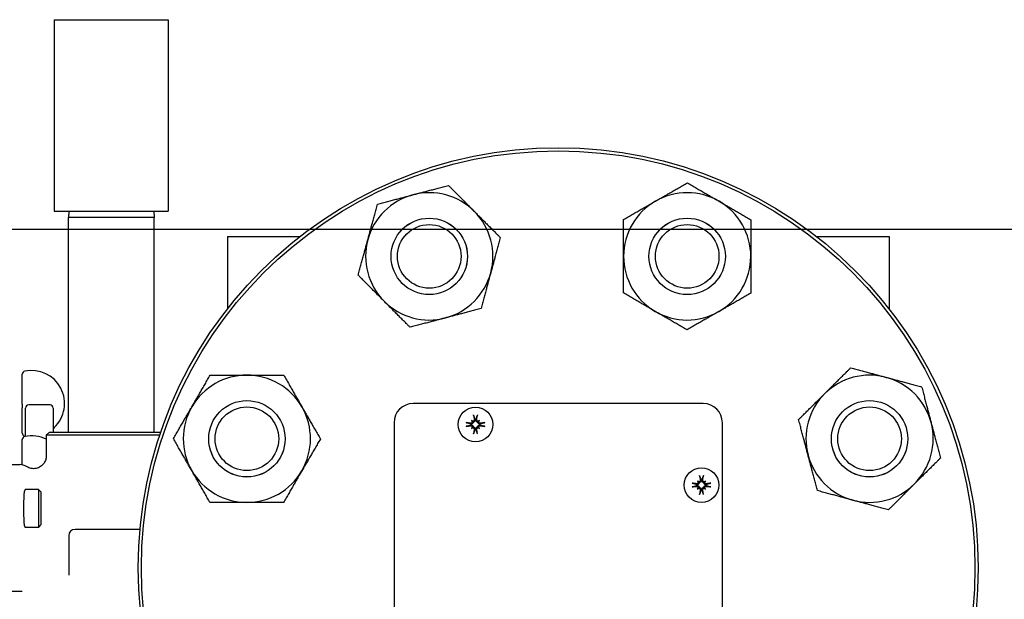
# Model space of a CAD drawing. Header units: inches. Extents: x 5 to 1128, y -85 to 748.
# Tile 370 of 656: x 441.35 to 451.02, y 696.81 to 702.5. Entities that reach past the tile are written whole.
import ezdxf

# ---------------------------------------------------------------- set-up
doc = ezdxf.new("R2010")
doc.units = ezdxf.units.IN
doc.header["$LTSCALE"] = 32
doc.header["$MEASUREMENT"] = 0
doc.layers.add('Dimension (ANSI)', color=7, linetype='Continuous', lineweight=25)
doc.layers.add('Visible (ANSI)', color=7, linetype='Continuous', lineweight=30)
doc.styles.add('Note Text (ANSI)', font='tahoma.ttf')
doc.dimstyles.new('SB Fraction-16 (ANSI)', dxfattribs={"dimscale": 32, "dimtxt": 0.125, "dimasz": 0.098425, "dimexe": 0.125, "dimexo": 0.0625, "dimgap": 0.031496, "dimtad": 0, "dimtih": 1, "dimtoh": 1, "dimdec": 4, "dimrnd": 1e-08, "dimzin": 0, "dimdsep": 46, "dimlunit": 5, "dimtxsty": 'Note Text (ANSI)', "dimcen": 0.09, "dimdle": 0.393701, "dimclrd": 256, "dimclre": 256, "dimclrt": 256, "dimadec": 0, "dimazin": 3, "dimtfac": 0.96, "dimtofl": 0, "dimtmove": 0, "dimatfit": 3, "dimfxl": 1, "dimfrac": 2, "dimtolj": 1, "dimtzin": 12, "dimlwd": -1, "dimlwe": -1, "dimarcsym": 0})

# ---------------------------------------------------------------- blocks, each defined once
blk = doc.blocks.new('*D19')
at = {"layer": 'Defpoints', "color": 0, "transparency": 16777216}
for p in [(455.7806, 700.4398), (292.0011, 552.4398), (455.7806, 552.4398)]:
    blk.add_point(p, dxfattribs=at)
at = {"layer": 'Dimension (ANSI)', "transparency": 16777216}
for p, q in [((453.7806, 700.4398), (288.0011, 700.4398)), ((292.0011, 697.2902), (292.0011, 636.039)), ((292.0011, 555.5894), (292.0011, 629.8406)), ((453.7806, 552.4398), (288.0011, 552.4398))]:
    blk.add_line(p, q, dxfattribs=at)
for points in [[(291.4762, 697.2902), (292.526, 697.2902), (292.0011, 700.4398)], [(291.4762, 555.5894), (292.526, 555.5894), (292.0011, 552.4398)]]:
    blk.add_solid(points, dxfattribs=at)
at = {"layer": 'Dimension (ANSI)', "transparency": 16777216, "insert": (287.899, 635.0311), "char_height": 4, "attachment_point": 1, "style": 'Note Text (ANSI)'}
blk.add_mtext('\\A1;148', dxfattribs=at)

msp = doc.modelspace()

# ---------------------------------------------------------------- linework, layer by layer
at = {"layer": 'Visible (ANSI)'}
for p, q in [((441.68542, 702.50054), (442.80542, 702.50054)), ((441.68542, 702.50054), (441.68542, 700.62054)), ((442.80542, 702.50054), (442.80542, 700.62054)), ((441.68542, 700.62054), (442.80542, 700.62054)), ((441.82705, 700.62054), (441.82542, 700.55804)), ((442.66378, 700.62054), (442.66542, 700.55804)), ((442.66542, 700.55804), (441.82542, 700.55804)), ((441.82542, 698.45154), (441.82542, 700.55804)), ((442.66542, 698.45154), (442.66542, 700.55804)), ((443.38542, 700.37154), (444.09832, 700.37154)), ((443.38542, 700.37154), (443.38542, 699.65934)), ((449.17252, 700.37154), (449.88542, 700.37154)), ((449.88542, 700.37154), (449.88542, 699.65934)), ((441.37167, 698.7267), (441.37167, 699.01954)), ((441.37167, 698.7267), (441.37167, 698.68813)), ((441.37167, 698.44116), (441.37167, 698.68813)), ((441.40292, 698.4096), (441.40292, 698.68779)), ((441.64417, 698.71904), (441.43417, 698.71904)), ((441.67542, 698.68779), (441.67542, 698.45154)), ((448.06042, 698.73154), (445.21042, 698.73154)), ((445.78247, 698.56678), (445.79103, 698.55822)), ((445.79103, 698.55822), (445.80049, 698.54876)), ((445.85481, 698.55822), (445.84535, 698.54876)), ((445.86336, 698.56678), (445.85481, 698.55822)), ((445.02292, 698.54404), (445.02292, 695.69404)), ((445.78247, 698.48589), (445.79103, 698.49444)), ((445.79103, 698.49444), (445.80049, 698.5039)), ((445.85481, 698.49444), (445.84535, 698.5039)), ((445.86336, 698.48589), (445.85481, 698.49444)), ((448.24792, 695.69404), (448.24792, 698.54404)), ((441.37167, 698.13011), (441.37167, 698.37777)), ((441.63792, 698.45154), (441.60667, 698.42029)), ((442.72104, 698.42029), (441.60667, 698.42029)), ((441.60667, 698.42029), (441.60667, 698.21878)), ((441.63792, 698.45154), (442.73157, 698.45154)), ((440.92354, 698.13279), (441.34589, 698.13279)), ((448.00227, 697.97198), (448.01082, 697.96343)), ((448.08315, 697.97198), (448.0746, 697.96343)), ((441.5291, 697.88904), (441.39933, 697.88904)), ((441.5291, 697.88904), (441.5291, 697.51404)), ((441.55792, 697.86022), (441.5291, 697.88904)), ((448.00227, 697.8911), (448.01082, 697.89965)), ((448.01082, 697.96343), (448.02028, 697.95397)), ((448.01082, 697.89965), (448.02028, 697.90911)), ((448.0746, 697.96343), (448.06514, 697.95397)), ((448.0746, 697.89965), (448.06514, 697.90911)), ((448.08315, 697.8911), (448.0746, 697.89965)), ((441.55792, 697.54286), (441.55792, 697.86022)), ((441.5291, 697.51404), (441.39933, 697.51404)), ((441.55792, 697.54286), (441.5291, 697.51404)), ((442.52773, 697.49654), (441.89042, 697.49654)), ((441.82792, 697.43404), (441.82792, 697.04743)), ((441.24702, 696.88904), (441.37163, 696.88904))]:
    msp.add_line(p, q, dxfattribs=at)
for centre, radius in [((446.63542, 697.11904), 4.125), ((446.63542, 697.11904), 4.09375), ((445.36874, 700.17708), 0.37513), ((445.36874, 700.17708), 0.375), ((445.36874, 700.17708), 0.3125), ((447.9021, 700.17708), 0.37513), ((447.9021, 700.17708), 0.375), ((447.9021, 700.17708), 0.3125), ((443.57738, 698.38572), 0.37513), ((443.57738, 698.38572), 0.375), ((449.69346, 698.38572), 0.37513), ((449.69346, 698.38572), 0.375), ((443.57738, 698.38572), 0.3125), ((445.82292, 698.52633), 0.17), ((449.69346, 698.38572), 0.3125), ((448.04271, 697.93154), 0.17)]:
    msp.add_circle(centre, radius, dxfattribs=at)
for centre, radius, start, end in [((445.36874, 700.17708), 0.625, 104.836782, 164.836782), ((445.36874, 700.17708), 0.625, 44.836782, 104.836782), ((447.9021, 700.17708), 0.625, 59.836782, 119.836782), ((447.9021, 700.17708), 0.625, 119.836782, 179.836782), ((447.9021, 700.17708), 0.625, 359.836782, 59.836782), ((445.36874, 700.17708), 0.625, 344.836782, 44.836782), ((445.36874, 700.17708), 0.625, 164.836782, 224.836782), ((447.9021, 700.17708), 0.625, 179.836782, 239.836782), ((447.9021, 700.17708), 0.625, 299.836782, 359.836782), ((445.36874, 700.17708), 0.625, 284.836782, 344.836782), ((445.36874, 700.17708), 0.625, 224.836782, 284.836782), ((447.9021, 700.17708), 0.625, 239.836782, 299.836782), ((441.40292, 699.01954), 0.03125, 101.536959, 180), ((441.46167, 698.73173), 0.325, 313.449842, 101.536959), ((443.57738, 698.38572), 0.625, 89.836782, 149.836782), ((443.57738, 698.38572), 0.625, 29.836782, 89.836782), ((449.69346, 698.38572), 0.625, 74.836782, 134.836782), ((449.69346, 698.38572), 0.625, 14.836782, 74.836782), ((449.69346, 698.38572), 0.625, 134.836782, 194.836782), ((441.43417, 698.68779), 0.03125, 90, 180), ((441.64417, 698.68779), 0.03125, 0, 90), ((443.57738, 698.38572), 0.625, 149.836782, 209.836782), ((443.57738, 698.38572), 0.625, 329.836782, 29.836782), ((445.21042, 698.54404), 0.1875, 90, 180), ((448.06042, 698.54404), 0.1875, 0, 90), ((445.82292, 698.52633), 0.04718, 84.340926, 95.659074), ((441.70667, 698.4731), 0.03125, 133.449842, 180), ((445.82292, 698.52633), 0.04718, 174.340926, 185.659074), ((445.82292, 698.52633), 0.04718, 264.340926, 275.659074), ((445.82292, 698.52633), 0.04718, 354.340926, 5.659074), ((449.69346, 698.38572), 0.625, 314.836782, 14.836782), ((441.40292, 698.44116), 0.03125, 180, 240), ((441.40292, 698.37777), 0.03125, 101.536959, 180), ((441.37167, 698.38703), 0.03125, 42.056698, 60), ((441.46167, 698.08996), 0.325, 63.502815, 101.536959), ((449.69346, 698.38572), 0.625, 194.836782, 254.836782), ((443.57738, 698.38572), 0.625, 209.836782, 269.836782), ((443.57738, 698.38572), 0.625, 269.836782, 329.836782), ((448.04271, 697.93154), 0.04718, 84.340926, 95.659074), ((448.04271, 697.93154), 0.04718, 174.340926, 185.659074), ((448.04271, 697.93154), 0.04718, 264.340926, 275.659074), ((448.04271, 697.93154), 0.04718, 354.340926, 5.659074), ((449.69346, 698.38572), 0.625, 254.836782, 314.836782), ((441.89042, 697.43404), 0.0625, 90, 180)]:
    msp.add_arc(centre, radius, start, end, dxfattribs=at)
for centre, major_axis, ratio, start_param, end_param in [((445.76815, 698.45785), (0.15341, -0.12269), 0.5, 1.7720045, 1.8643738), ((445.8914, 698.5811), (-0.12269, 0.15341), 0.5, 1.2772189, 1.3695882), ((445.79565, 698.56936), (-0.00754, -0.00942), 0.9884519, 0.283831, 0.8431362), ((445.77989, 698.5536), (-0.00942, -0.00754), 0.9884519, 2.2984564, 2.8577617), ((445.83574, 698.52826), (0.03276, -0.21817), 0.0871557, 4.2685898, 4.4938021), ((445.8101, 698.52826), (0.03276, 0.21817), 0.0871557, 4.9309758, 5.1561882), ((445.87769, 698.45785), (0.15341, 0.12269), 0.5, 1.2772189, 1.3695882), ((445.85018, 698.56936), (-0.00754, 0.00942), 0.9884519, 2.2984564, 2.8577617), ((445.86594, 698.5536), (-0.00942, 0.00754), 0.9884519, 0.283831, 0.8431362), ((445.75443, 698.5811), (-0.12269, -0.15341), 0.5, 1.7720045, 1.8643738), ((445.82099, 698.51351), (-0.21817, 0.03276), 0.0871557, 4.9309758, 5.1561882), ((445.82099, 698.53915), (0.21817, 0.03276), 0.0871557, 4.2685898, 4.4938021), ((445.8914, 698.47156), (0.12269, 0.15341), 0.5, 1.7720045, 1.8643738), ((445.76815, 698.59482), (-0.15341, -0.12269), 0.5, 1.2772189, 1.3695882), ((445.77989, 698.49907), (0.00942, -0.00754), 0.9884519, 0.283831, 0.8431362), ((445.79565, 698.48331), (0.00754, -0.00942), 0.9884519, 2.2984564, 2.8577617), ((445.83574, 698.52441), (-0.03276, -0.21817), 0.0871557, 4.9309758, 5.1561882), ((445.8101, 698.52441), (-0.03276, 0.21817), 0.0871557, 4.2685898, 4.4938021), ((445.85018, 698.48331), (0.00754, 0.00942), 0.9884519, 0.283831, 0.8431362), ((445.87769, 698.59482), (-0.15341, 0.12269), 0.5, 1.7720045, 1.8643738), ((445.86594, 698.49907), (0.00942, 0.00754), 0.9884519, 2.2984564, 2.8577617), ((445.75443, 698.47156), (0.12269, -0.15341), 0.5, 1.2772189, 1.3695882), ((445.82484, 698.51351), (-0.21817, -0.03276), 0.0871557, 4.2685898, 4.4938021), ((445.82484, 698.53915), (0.21817, -0.03276), 0.0871557, 4.9309758, 5.1561882), ((441.34494, 698.00731), (0.08906, 0.08906), 0.9924325, 0.206047, 0.7816001), ((447.98794, 697.86306), (0.15341, -0.12269), 0.5, 1.7720045, 1.8643738), ((448.11119, 697.98631), (-0.12269, 0.15341), 0.5, 1.2772189, 1.3695882), ((448.05553, 697.93347), (0.03276, -0.21817), 0.0871557, 4.2685898, 4.4938021), ((448.02989, 697.93347), (0.03276, 0.21817), 0.0871557, 4.9309758, 5.1561882), ((448.09748, 697.86306), (0.15341, 0.12269), 0.5, 1.2772189, 1.3695882), ((447.97423, 697.98631), (-0.12269, -0.15341), 0.5, 1.7720045, 1.8643738), ((441.39933, 697.70154), (0, 0.1875), 0.0874887, 0, 3.1415927), ((448.04078, 697.91872), (-0.21817, 0.03276), 0.0871557, 4.9309758, 5.1561882), ((448.04078, 697.94436), (0.21817, 0.03276), 0.0871557, 4.2685898, 4.4938021), ((448.11119, 697.87677), (0.12269, 0.15341), 0.5, 1.7720045, 1.8643738), ((447.98794, 698.00003), (-0.15341, -0.12269), 0.5, 1.2772189, 1.3695882), ((448.01544, 697.97457), (-0.00754, -0.00942), 0.9884519, 0.283831, 0.8431362), ((447.99968, 697.95881), (-0.00942, -0.00754), 0.9884519, 2.2984564, 2.8577617), ((447.99968, 697.90427), (0.00942, -0.00754), 0.9884519, 0.283831, 0.8431362), ((448.01544, 697.88851), (0.00754, -0.00942), 0.9884519, 2.2984564, 2.8577617), ((448.05553, 697.92962), (-0.03276, -0.21817), 0.0871557, 4.9309758, 5.1561882), ((448.02989, 697.92962), (-0.03276, 0.21817), 0.0871557, 4.2685898, 4.4938021), ((448.06998, 697.97457), (-0.00754, 0.00942), 0.9884519, 2.2984564, 2.8577617), ((448.06998, 697.88851), (0.00754, 0.00942), 0.9884519, 0.283831, 0.8431362), ((448.09748, 698.00003), (-0.15341, 0.12269), 0.5, 1.7720045, 1.8643738), ((448.08574, 697.95881), (-0.00942, 0.00754), 0.9884519, 0.283831, 0.8431362), ((448.08574, 697.90427), (0.00942, 0.00754), 0.9884519, 2.2984564, 2.8577617), ((447.97423, 697.87677), (0.12269, -0.15341), 0.5, 1.2772189, 1.3695882), ((448.04463, 697.91872), (-0.21817, -0.03276), 0.0871557, 4.2685898, 4.4938021), ((448.04463, 697.94436), (0.21817, -0.03276), 0.0871557, 4.9309758, 5.1561882)]:
    msp.add_ellipse(centre, major_axis=major_axis, ratio=ratio, start_param=start_param, end_param=end_param, dxfattribs=at)
for points, weights in [([(445.20869, 700.78124), (445.37058, 700.82413), (445.55751, 700.87364)], [1, 1.0379548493, 1]), ([(445.55751, 700.87364), (445.69385, 700.73652), (445.81194, 700.61776)], [1, 1.0379548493, 1]), ([(447.59114, 700.71924), (447.73641, 700.80256), (447.90416, 700.89877)], [1, 1.0379548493, 1]), ([(447.90416, 700.89877), (448.07135, 700.8016), (448.21614, 700.71746)], [1, 1.0379548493, 1]), ([(444.85988, 700.68884), (445.04681, 700.73836), (445.20869, 700.78124)], [1, 1.0379548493, 1]), ([(444.7655, 700.34056), (444.8093, 700.5022), (444.85988, 700.68884)], [1, 1.0379548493, 1]), ([(447.27813, 700.5397), (447.44587, 700.63592), (447.59114, 700.71924)], [1, 1.0379548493, 1]), ([(448.21614, 700.71746), (448.36093, 700.63331), (448.52813, 700.53614)], [1, 1.0379548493, 1]), ([(445.81194, 700.61776), (445.93002, 700.49901), (446.06636, 700.36188)], [1, 1.0379548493, 1]), ([(447.2771, 700.17886), (447.27758, 700.34633), (447.27813, 700.5397)], [1, 1.0379548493, 1]), ([(448.52813, 700.53614), (448.52758, 700.34277), (448.5271, 700.1753)], [1, 1.0379548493, 1]), ([(444.67111, 699.99228), (444.72169, 700.17893), (444.7655, 700.34056)], [1, 1.0379548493, 1]), ([(446.06636, 700.36188), (446.01578, 700.17524), (445.97198, 700.0136)], [1, 1.0379548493, 1]), ([(447.27608, 699.81802), (447.27663, 700.01139), (447.2771, 700.17886)], [1, 1.0379548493, 1]), ([(448.5271, 700.1753), (448.52662, 700.00783), (448.52607, 699.81446)], [1, 1.0379548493, 1]), ([(445.97198, 700.0136), (445.92817, 699.85196), (445.87759, 699.66532)], [1, 1.0379548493, 1]), ([(444.92554, 699.7364), (444.80746, 699.85516), (444.67111, 699.99228)], [1, 1.0379548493, 1]), ([(447.58806, 699.63671), (447.44327, 699.72086), (447.27608, 699.81802)], [1, 1.0379548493, 1]), ([(448.52607, 699.81446), (448.35833, 699.71825), (448.21306, 699.63493)], [1, 1.0379548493, 1]), ([(445.17996, 699.48052), (445.04362, 699.61765), (444.92554, 699.7364)], [1, 1.0379548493, 1]), ([(445.87759, 699.66532), (445.69066, 699.6158), (445.52878, 699.57292)], [1, 1.0379548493, 1]), ([(447.90004, 699.4554), (447.73285, 699.55256), (447.58806, 699.63671)], [1, 1.0379548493, 1]), ([(448.21306, 699.63493), (448.06779, 699.55161), (447.90004, 699.4554)], [1, 1.0379548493, 1]), ([(445.52878, 699.57292), (445.36689, 699.53004), (445.17996, 699.48052)], [1, 1.0379548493, 1]), ([(449.25278, 698.82892), (449.37153, 698.947), (449.50866, 699.08335)], [1, 1.0379548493, 1]), ([(449.50866, 699.08335), (449.6953, 699.03277), (449.85694, 698.98896)], [1, 1.0379548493, 1]), ([(443.037, 698.69976), (443.12115, 698.84456), (443.21832, 699.01175)], [1, 1.0379548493, 1]), ([(443.21832, 699.01175), (443.41169, 699.0112), (443.57916, 699.01072)], [1, 1.0379548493, 1]), ([(443.57916, 699.01072), (443.74663, 699.01024), (443.94, 699.00969)], [1, 1.0379548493, 1]), ([(443.94, 699.00969), (444.03621, 698.84195), (444.11953, 698.69668)], [1, 1.0379548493, 1]), ([(449.85694, 698.98896), (450.01858, 698.94516), (450.20522, 698.89458)], [1, 1.0379548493, 1]), ([(450.20522, 698.89458), (450.25474, 698.70765), (450.29762, 698.54576)], [1, 1.0379548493, 1]), ([(448.9969, 698.57449), (449.13402, 698.71084), (449.25278, 698.82892)], [1, 1.0379548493, 1]), ([(442.85569, 698.38778), (442.95286, 698.55497), (443.037, 698.69976)], [1, 1.0379548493, 1]), ([(444.11953, 698.69668), (444.20285, 698.55141), (444.29906, 698.38367)], [1, 1.0379548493, 1]), ([(445.80644, 698.60867), (445.81381, 698.58672), (445.81805, 698.57398)], [1.00573011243, 1.04257005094, 1.00216925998]), ([(445.82779, 698.57398), (445.83203, 698.58672), (445.8394, 698.60867)], [1.00216925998, 1.04257005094, 1.00573011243]), ([(449.0893, 698.22568), (449.04641, 698.38757), (448.9969, 698.57449)], [1, 1.0379548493, 1]), ([(445.77527, 698.5312), (445.76253, 698.53544), (445.74058, 698.54281)], [1.00216925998, 1.04257005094, 1.00573011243]), ([(445.74058, 698.50985), (445.76253, 698.51722), (445.77527, 698.52146)], [1.00573011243, 1.04257005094, 1.00216925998]), ([(445.81805, 698.47869), (445.81381, 698.46595), (445.80644, 698.44399)], [1.00216925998, 1.04257005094, 1.00573011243]), ([(445.8394, 698.44399), (445.83203, 698.46595), (445.82779, 698.47869)], [1.00573011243, 1.04257005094, 1.00216925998]), ([(445.90526, 698.54281), (445.8833, 698.53544), (445.87056, 698.5312)], [1.00573011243, 1.04257005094, 1.00216925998]), ([(445.87056, 698.52146), (445.8833, 698.51722), (445.90526, 698.50985)], [1.00216925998, 1.04257005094, 1.00573011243]), ([(450.29762, 698.54576), (450.3405, 698.38388), (450.39002, 698.19695)], [1, 1.0379548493, 1]), ([(443.03522, 698.07477), (442.9519, 698.22004), (442.85569, 698.38778)], [1, 1.0379548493, 1]), ([(444.29906, 698.38367), (444.2019, 698.21647), (444.11775, 698.07168)], [1, 1.0379548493, 1]), ([(449.1817, 697.87687), (449.13218, 698.0638), (449.0893, 698.22568)], [1, 1.0379548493, 1]), ([(450.39002, 698.19695), (450.2529, 698.0606), (450.13414, 697.94252)], [1, 1.0379548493, 1]), ([(443.21475, 697.76175), (443.11854, 697.9295), (443.03522, 698.07477)], [1, 1.0379548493, 1]), ([(444.11775, 698.07168), (444.0336, 697.92689), (443.93644, 697.7597)], [1, 1.0379548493, 1]), ([(448.02623, 698.01388), (448.0336, 697.99193), (448.03784, 697.97919)], [1.00573011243, 1.04257005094, 1.00216925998]), ([(448.04758, 697.97919), (448.05182, 697.99193), (448.05919, 698.01388)], [1.00216925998, 1.04257005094, 1.00573011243]), ([(447.99506, 697.93641), (447.98232, 697.94065), (447.96037, 697.94802)], [1.00216925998, 1.04257005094, 1.00573011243]), ([(447.96037, 697.91506), (447.98232, 697.92243), (447.99506, 697.92667)], [1.00573011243, 1.04257005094, 1.00216925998]), ([(448.03784, 697.88389), (448.0336, 697.87116), (448.02623, 697.8492)], [1.00216925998, 1.04257005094, 1.00573011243]), ([(448.05919, 697.8492), (448.05182, 697.87116), (448.04758, 697.88389)], [1.00573011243, 1.04257005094, 1.00216925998]), ([(448.12505, 697.94802), (448.10309, 697.94065), (448.09036, 697.93641)], [1.00573011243, 1.04257005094, 1.00216925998]), ([(448.09036, 697.92667), (448.10309, 697.92243), (448.12505, 697.91506)], [1.00216925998, 1.04257005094, 1.00573011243]), ([(449.52998, 697.78248), (449.36834, 697.82629), (449.1817, 697.87687)], [1, 1.0379548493, 1]), ([(450.13414, 697.94252), (450.01539, 697.82444), (449.87826, 697.6881)], [1, 1.0379548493, 1]), ([(449.87826, 697.6881), (449.69162, 697.73868), (449.52998, 697.78248)], [1, 1.0379548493, 1]), ([(443.5756, 697.76073), (443.40813, 697.7612), (443.21475, 697.76175)], [1, 1.0379548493, 1]), ([(443.93644, 697.7597), (443.74306, 697.76025), (443.5756, 697.76073)], [1, 1.0379548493, 1])]:
    msp.add_rational_spline(points, weights, degree=2, dxfattribs=at)
for points, knots in [([(445.79172, 698.55165), (445.79162, 698.55023), (445.79128, 698.54874), (445.79002, 698.54574), (445.78901, 698.54425), (445.78666, 698.54189), (445.78518, 698.54085), (445.78193, 698.53946), (445.78017, 698.5391), (445.77786, 698.53905), (445.77716, 698.53909), (445.77647, 698.53918)], [0.028039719, 0.028039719, 0.028039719, 0.028039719, 0.038804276, 0.038804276, 0.051438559, 0.051438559, 0.064219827, 0.064219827, 0.077001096, 0.077001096, 0.082246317, 0.082246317, 0.082246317, 0.082246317]), ([(445.81007, 698.57278), (445.81029, 698.57113), (445.8102, 698.56931), (445.80929, 698.56585), (445.80847, 698.56421), (445.80644, 698.56154), (445.80512, 698.56032), (445.8021, 698.55851), (445.8004, 698.55792), (445.79838, 698.5576), (445.79799, 698.55755), (445.7976, 698.55753)], [0, 0, 0, 0, 0.013005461, 0.013005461, 0.026010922, 0.026010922, 0.038651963, 0.038651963, 0.051293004, 0.051293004, 0.054256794, 0.054256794, 0.054256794, 0.054256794]), ([(445.81827, 698.57329), (445.81834, 698.57282), (445.8184, 698.57236), (445.81864, 698.56994), (445.81857, 698.56778), (445.81775, 698.56356), (445.81701, 698.56149), (445.81522, 698.55812), (445.81411, 698.55651), (445.8114, 698.55365), (445.8098, 698.55238), (445.80654, 698.55047), (445.80466, 698.54968), (445.802, 698.54901), (445.80124, 698.54886), (445.80049, 698.54876)], [0.221046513, 0.221046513, 0.221046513, 0.221046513, 0.225045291, 0.225045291, 0.24203012, 0.24203012, 0.259014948, 0.259014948, 0.273434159, 0.273434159, 0.28785337, 0.28785337, 0.302272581, 0.302272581, 0.307951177, 0.307951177, 0.307951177, 0.307951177]), ([(445.80644, 698.60867), (445.80631, 698.60905), (445.80616, 698.60959), (445.80586, 698.61086), (445.80565, 698.61185), (445.8053, 698.61368), (445.80511, 698.61486), (445.80481, 698.61686), (445.80465, 698.61804), (445.80453, 698.6191), (445.80452, 698.61923), (445.8045, 698.61936)], [0.070980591, 0.070980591, 0.070980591, 0.070980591, 0.077295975, 0.077295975, 0.085001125, 0.085001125, 0.092713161, 0.092713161, 0.100429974, 0.100429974, 0.101478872, 0.101478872, 0.101478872, 0.101478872]), ([(445.84535, 698.54876), (445.8446, 698.54886), (445.84384, 698.54901), (445.84117, 698.54968), (445.8393, 698.55047), (445.83603, 698.55238), (445.83444, 698.55365), (445.83173, 698.55651), (445.83062, 698.55812), (445.82883, 698.56149), (445.82809, 698.56356), (445.82727, 698.56778), (445.8272, 698.56994), (445.82739, 698.5719), (445.82743, 698.57236), (445.8275, 698.57282), (445.82757, 698.57329)], [-0.082905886, -0.082905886, -0.082905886, -0.082905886, -0.07722729, -0.07722729, -0.062808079, -0.062808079, -0.048388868, -0.048388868, -0.033969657, -0.033969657, -0.016984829, -0.016984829, 0, 0, 0, 0.003998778, 0.003998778, 0.003998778, 0.003998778]), ([(445.84824, 698.55753), (445.84681, 698.55763), (445.84533, 698.55797), (445.84232, 698.55923), (445.84084, 698.56024), (445.83847, 698.56259), (445.83744, 698.56407), (445.83605, 698.56732), (445.83569, 698.56908), (445.83564, 698.57139), (445.83567, 698.57209), (445.83576, 698.57278)], [0.028039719, 0.028039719, 0.028039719, 0.028039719, 0.038804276, 0.038804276, 0.051438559, 0.051438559, 0.064219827, 0.064219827, 0.077001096, 0.077001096, 0.082246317, 0.082246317, 0.082246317, 0.082246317]), ([(445.84134, 698.61936), (445.84132, 698.61923), (445.84131, 698.6191), (445.84119, 698.61804), (445.84103, 698.61686), (445.84073, 698.61486), (445.84053, 698.61368), (445.84019, 698.61185), (445.83998, 698.61086), (445.83968, 698.60959), (445.83953, 698.60905), (445.8394, 698.60867)], [0.022192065, 0.022192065, 0.022192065, 0.022192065, 0.023240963, 0.023240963, 0.030957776, 0.030957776, 0.038669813, 0.038669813, 0.046374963, 0.046374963, 0.052690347, 0.052690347, 0.052690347, 0.052690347]), ([(445.86937, 698.53918), (445.86771, 698.53896), (445.8659, 698.53905), (445.86244, 698.53996), (445.8608, 698.54078), (445.85812, 698.54281), (445.85691, 698.54413), (445.8551, 698.54715), (445.8545, 698.54885), (445.85419, 698.55087), (445.85414, 698.55126), (445.85411, 698.55165)], [0, 0, 0, 0, 0.013005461, 0.013005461, 0.026010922, 0.026010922, 0.038651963, 0.038651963, 0.051293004, 0.051293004, 0.054256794, 0.054256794, 0.054256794, 0.054256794]), ([(445.72989, 698.54475), (445.73002, 698.54474), (445.73015, 698.54472), (445.73121, 698.5446), (445.73239, 698.54444), (445.73439, 698.54414), (445.73557, 698.54395), (445.73741, 698.5436), (445.73839, 698.54339), (445.73966, 698.54309), (445.7402, 698.54294), (445.74058, 698.54281)], [0.022192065, 0.022192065, 0.022192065, 0.022192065, 0.023240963, 0.023240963, 0.030957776, 0.030957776, 0.038669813, 0.038669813, 0.046374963, 0.046374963, 0.052690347, 0.052690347, 0.052690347, 0.052690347]), ([(445.74058, 698.50985), (445.7402, 698.50972), (445.73966, 698.50957), (445.73839, 698.50927), (445.73741, 698.50906), (445.73557, 698.50872), (445.73439, 698.50852), (445.73239, 698.50822), (445.73121, 698.50806), (445.73015, 698.50794), (445.73002, 698.50793), (445.72989, 698.50791)], [0.070980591, 0.070980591, 0.070980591, 0.070980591, 0.077295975, 0.077295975, 0.085001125, 0.085001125, 0.092713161, 0.092713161, 0.100429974, 0.100429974, 0.101478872, 0.101478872, 0.101478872, 0.101478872]), ([(445.80049, 698.54876), (445.80039, 698.54801), (445.80024, 698.54725), (445.79957, 698.54459), (445.79878, 698.54271), (445.79687, 698.53945), (445.79561, 698.53785), (445.79274, 698.53514), (445.79113, 698.53403), (445.78776, 698.53224), (445.78569, 698.5315), (445.78147, 698.53068), (445.77931, 698.53061), (445.77735, 698.5308), (445.77689, 698.53085), (445.77643, 698.53091), (445.77596, 698.53098)], [-0.082905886, -0.082905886, -0.082905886, -0.082905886, -0.07722729, -0.07722729, -0.062808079, -0.062808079, -0.048388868, -0.048388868, -0.033969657, -0.033969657, -0.016984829, -0.016984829, 0, 0, 0, 0.003998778, 0.003998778, 0.003998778, 0.003998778]), ([(445.77596, 698.52168), (445.77643, 698.52176), (445.77689, 698.52182), (445.77931, 698.52205), (445.78147, 698.52198), (445.78569, 698.52116), (445.78776, 698.52042), (445.79113, 698.51863), (445.79274, 698.51752), (445.79561, 698.51481), (445.79687, 698.51322), (445.79878, 698.50995), (445.79957, 698.50808), (445.80024, 698.50541), (445.80039, 698.50465), (445.80049, 698.5039)], [0.221046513, 0.221046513, 0.221046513, 0.221046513, 0.225045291, 0.225045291, 0.24203012, 0.24203012, 0.259014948, 0.259014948, 0.273434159, 0.273434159, 0.28785337, 0.28785337, 0.302272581, 0.302272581, 0.307951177, 0.307951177, 0.307951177, 0.307951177]), ([(445.77647, 698.51349), (445.77812, 698.5137), (445.77994, 698.51361), (445.7834, 698.5127), (445.78504, 698.51188), (445.78771, 698.50986), (445.78893, 698.50853), (445.79074, 698.50551), (445.79133, 698.50381), (445.79165, 698.5018), (445.7917, 698.50141), (445.79172, 698.50101)], [0, 0, 0, 0, 0.013005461, 0.013005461, 0.026010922, 0.026010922, 0.038651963, 0.038651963, 0.051293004, 0.051293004, 0.054256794, 0.054256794, 0.054256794, 0.054256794]), ([(445.7976, 698.49514), (445.79902, 698.49504), (445.80051, 698.4947), (445.80351, 698.49344), (445.805, 698.49242), (445.80736, 698.49008), (445.8084, 698.48859), (445.80979, 698.48535), (445.81015, 698.48359), (445.8102, 698.48127), (445.81016, 698.48058), (445.81007, 698.47988)], [0.028039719, 0.028039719, 0.028039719, 0.028039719, 0.038804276, 0.038804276, 0.051438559, 0.051438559, 0.064219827, 0.064219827, 0.077001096, 0.077001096, 0.082246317, 0.082246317, 0.082246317, 0.082246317]), ([(445.80049, 698.5039), (445.80124, 698.5038), (445.802, 698.50365), (445.80466, 698.50298), (445.80654, 698.5022), (445.8098, 698.50028), (445.8114, 698.49902), (445.81411, 698.49615), (445.81522, 698.49454), (445.81701, 698.49118), (445.81775, 698.48911), (445.81857, 698.48488), (445.81864, 698.48272), (445.81845, 698.48077), (445.8184, 698.4803), (445.81834, 698.47984), (445.81827, 698.47938)], [-0.082905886, -0.082905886, -0.082905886, -0.082905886, -0.07722729, -0.07722729, -0.062808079, -0.062808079, -0.048388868, -0.048388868, -0.033969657, -0.033969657, -0.016984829, -0.016984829, 0, 0, 0, 0.003998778, 0.003998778, 0.003998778, 0.003998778]), ([(445.82757, 698.47938), (445.8275, 698.47984), (445.82743, 698.4803), (445.8272, 698.48272), (445.82727, 698.48488), (445.82809, 698.48911), (445.82883, 698.49118), (445.83062, 698.49454), (445.83173, 698.49615), (445.83444, 698.49902), (445.83603, 698.50028), (445.8393, 698.5022), (445.84117, 698.50298), (445.84384, 698.50365), (445.8446, 698.5038), (445.84535, 698.5039)], [0.221046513, 0.221046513, 0.221046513, 0.221046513, 0.225045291, 0.225045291, 0.24203012, 0.24203012, 0.259014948, 0.259014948, 0.273434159, 0.273434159, 0.28785337, 0.28785337, 0.302272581, 0.302272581, 0.307951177, 0.307951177, 0.307951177, 0.307951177]), ([(445.83576, 698.47988), (445.83555, 698.48154), (445.83564, 698.48335), (445.83655, 698.48681), (445.83737, 698.48845), (445.83939, 698.49113), (445.84072, 698.49234), (445.84374, 698.49415), (445.84544, 698.49475), (445.84745, 698.49506), (445.84784, 698.49511), (445.84824, 698.49514)], [0, 0, 0, 0, 0.013005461, 0.013005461, 0.026010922, 0.026010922, 0.038651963, 0.038651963, 0.051293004, 0.051293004, 0.054256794, 0.054256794, 0.054256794, 0.054256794]), ([(445.86987, 698.53098), (445.86941, 698.53091), (445.86895, 698.53085), (445.86653, 698.53061), (445.86437, 698.53068), (445.86014, 698.5315), (445.85807, 698.53224), (445.85471, 698.53403), (445.8531, 698.53514), (445.85023, 698.53785), (445.84897, 698.53945), (445.84705, 698.54271), (445.84627, 698.54459), (445.8456, 698.54725), (445.84545, 698.54801), (445.84535, 698.54876)], [0.221046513, 0.221046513, 0.221046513, 0.221046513, 0.225045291, 0.225045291, 0.24203012, 0.24203012, 0.259014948, 0.259014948, 0.273434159, 0.273434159, 0.28785337, 0.28785337, 0.302272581, 0.302272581, 0.307951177, 0.307951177, 0.307951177, 0.307951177]), ([(445.84535, 698.5039), (445.84545, 698.50465), (445.8456, 698.50541), (445.84627, 698.50808), (445.84705, 698.50995), (445.84897, 698.51322), (445.85023, 698.51481), (445.8531, 698.51752), (445.85471, 698.51863), (445.85807, 698.52042), (445.86014, 698.52116), (445.86437, 698.52198), (445.86653, 698.52205), (445.86848, 698.52186), (445.86895, 698.52182), (445.86941, 698.52176), (445.86987, 698.52168)], [-0.082905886, -0.082905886, -0.082905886, -0.082905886, -0.07722729, -0.07722729, -0.062808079, -0.062808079, -0.048388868, -0.048388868, -0.033969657, -0.033969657, -0.016984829, -0.016984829, 0, 0, 0, 0.003998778, 0.003998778, 0.003998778, 0.003998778]), ([(445.85411, 698.50101), (445.85421, 698.50244), (445.85455, 698.50392), (445.85581, 698.50693), (445.85683, 698.50841), (445.85917, 698.51078), (445.86066, 698.51181), (445.8639, 698.5132), (445.86566, 698.51356), (445.86798, 698.51361), (445.86867, 698.51358), (445.86937, 698.51349)], [0.028039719, 0.028039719, 0.028039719, 0.028039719, 0.038804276, 0.038804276, 0.051438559, 0.051438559, 0.064219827, 0.064219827, 0.077001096, 0.077001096, 0.082246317, 0.082246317, 0.082246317, 0.082246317]), ([(445.90526, 698.54281), (445.90564, 698.54294), (445.90618, 698.54309), (445.90744, 698.54339), (445.90843, 698.5436), (445.91027, 698.54395), (445.91144, 698.54414), (445.91345, 698.54444), (445.91463, 698.5446), (445.91568, 698.54472), (445.91581, 698.54474), (445.91594, 698.54475)], [0.070980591, 0.070980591, 0.070980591, 0.070980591, 0.077295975, 0.077295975, 0.085001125, 0.085001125, 0.092713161, 0.092713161, 0.100429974, 0.100429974, 0.101478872, 0.101478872, 0.101478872, 0.101478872]), ([(445.91594, 698.50791), (445.91581, 698.50793), (445.91568, 698.50794), (445.91463, 698.50806), (445.91345, 698.50822), (445.91144, 698.50852), (445.91027, 698.50872), (445.90843, 698.50906), (445.90744, 698.50927), (445.90618, 698.50957), (445.90564, 698.50972), (445.90526, 698.50985)], [0.022192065, 0.022192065, 0.022192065, 0.022192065, 0.023240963, 0.023240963, 0.030957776, 0.030957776, 0.038669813, 0.038669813, 0.046374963, 0.046374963, 0.052690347, 0.052690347, 0.052690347, 0.052690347]), ([(445.8045, 698.43331), (445.80452, 698.43344), (445.80453, 698.43357), (445.80465, 698.43462), (445.80481, 698.4358), (445.80511, 698.43781), (445.8053, 698.43898), (445.80565, 698.44082), (445.80586, 698.44181), (445.80616, 698.44307), (445.80631, 698.44361), (445.80644, 698.44399)], [0.022192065, 0.022192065, 0.022192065, 0.022192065, 0.023240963, 0.023240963, 0.030957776, 0.030957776, 0.038669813, 0.038669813, 0.046374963, 0.046374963, 0.052690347, 0.052690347, 0.052690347, 0.052690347]), ([(445.8394, 698.44399), (445.83953, 698.44361), (445.83968, 698.44307), (445.83998, 698.44181), (445.84019, 698.44082), (445.84053, 698.43898), (445.84073, 698.43781), (445.84103, 698.4358), (445.84119, 698.43462), (445.84131, 698.43357), (445.84132, 698.43344), (445.84134, 698.43331)], [0.070980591, 0.070980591, 0.070980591, 0.070980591, 0.077295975, 0.077295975, 0.085001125, 0.085001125, 0.092713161, 0.092713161, 0.100429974, 0.100429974, 0.101478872, 0.101478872, 0.101478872, 0.101478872]), ([(441.60667, 698.21878), (441.60667, 698.21867), (441.60667, 698.21856), (441.60663, 698.20593), (441.60477, 698.19349), (441.59749, 698.16956), (441.59212, 698.15818), (441.57613, 698.13428), (441.56458, 698.12264), (441.53777, 698.10453), (441.52281, 698.0982), (441.49122, 698.09163), (441.47492, 698.09149), (441.443, 698.0975), (441.42771, 698.10366), (441.41404, 698.11258)], [-0.00086789, -0.00086789, -0.00086789, -0.00086789, 0, 0, 0.09531558, 0.09531558, 0.19062212, 0.19062212, 0.31443959, 0.31443959, 0.43721613, 0.43721613, 0.56039909, 0.56039909, 0.68483756, 0.68483756, 0.68483756, 0.68483756]), ([(448.02986, 697.97799), (448.03008, 697.97634), (448.02999, 697.97452), (448.02908, 697.97106), (448.02826, 697.96942), (448.02624, 697.96675), (448.02491, 697.96553), (448.02189, 697.96372), (448.02019, 697.96313), (448.01817, 697.96281), (448.01778, 697.96276), (448.01739, 697.96274)], [0, 0, 0, 0, 0.013005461, 0.013005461, 0.026010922, 0.026010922, 0.038651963, 0.038651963, 0.051293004, 0.051293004, 0.054256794, 0.054256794, 0.054256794, 0.054256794]), ([(448.03806, 697.9785), (448.03813, 697.97803), (448.03819, 697.97757), (448.03843, 697.97515), (448.03836, 697.97299), (448.03754, 697.96877), (448.0368, 697.9667), (448.03501, 697.96333), (448.0339, 697.96172), (448.03119, 697.95885), (448.0296, 697.95759), (448.02633, 697.95568), (448.02445, 697.95489), (448.02179, 697.95422), (448.02103, 697.95407), (448.02028, 697.95397)], [0.221046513, 0.221046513, 0.221046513, 0.221046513, 0.225045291, 0.225045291, 0.24203012, 0.24203012, 0.259014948, 0.259014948, 0.273434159, 0.273434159, 0.28785337, 0.28785337, 0.302272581, 0.302272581, 0.307951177, 0.307951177, 0.307951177, 0.307951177]), ([(448.02623, 698.01388), (448.0261, 698.01426), (448.02595, 698.0148), (448.02565, 698.01607), (448.02544, 698.01705), (448.02509, 698.01889), (448.0249, 698.02007), (448.0246, 698.02207), (448.02444, 698.02325), (448.02432, 698.02431), (448.02431, 698.02443), (448.02429, 698.02456)], [0.070980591, 0.070980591, 0.070980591, 0.070980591, 0.077295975, 0.077295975, 0.085001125, 0.085001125, 0.092713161, 0.092713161, 0.100429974, 0.100429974, 0.101478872, 0.101478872, 0.101478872, 0.101478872]), ([(448.06514, 697.95397), (448.06439, 697.95407), (448.06363, 697.95422), (448.06097, 697.95489), (448.05909, 697.95568), (448.05582, 697.95759), (448.05423, 697.95885), (448.05152, 697.96172), (448.05041, 697.96333), (448.04862, 697.9667), (448.04788, 697.96877), (448.04706, 697.97299), (448.04699, 697.97515), (448.04718, 697.97711), (448.04723, 697.97757), (448.04729, 697.97803), (448.04736, 697.9785)], [-0.082905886, -0.082905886, -0.082905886, -0.082905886, -0.07722729, -0.07722729, -0.062808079, -0.062808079, -0.048388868, -0.048388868, -0.033969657, -0.033969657, -0.016984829, -0.016984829, 0, 0, 0, 0.003998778, 0.003998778, 0.003998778, 0.003998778]), ([(448.06803, 697.96274), (448.0666, 697.96283), (448.06512, 697.96318), (448.06212, 697.96444), (448.06063, 697.96545), (448.05826, 697.96779), (448.05723, 697.96928), (448.05584, 697.97253), (448.05548, 697.97429), (448.05543, 697.9766), (448.05546, 697.97729), (448.05555, 697.97799)], [0.028039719, 0.028039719, 0.028039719, 0.028039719, 0.038804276, 0.038804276, 0.051438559, 0.051438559, 0.064219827, 0.064219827, 0.077001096, 0.077001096, 0.082246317, 0.082246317, 0.082246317, 0.082246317]), ([(448.06113, 698.02456), (448.06111, 698.02443), (448.0611, 698.02431), (448.06098, 698.02325), (448.06082, 698.02207), (448.06052, 698.02007), (448.06032, 698.01889), (448.05998, 698.01705), (448.05977, 698.01607), (448.05947, 698.0148), (448.05932, 698.01426), (448.05919, 698.01388)], [0.022192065, 0.022192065, 0.022192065, 0.022192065, 0.023240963, 0.023240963, 0.030957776, 0.030957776, 0.038669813, 0.038669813, 0.046374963, 0.046374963, 0.052690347, 0.052690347, 0.052690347, 0.052690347]), ([(447.94969, 697.94996), (447.94982, 697.94994), (447.94994, 697.94993), (447.951, 697.94981), (447.95218, 697.94965), (447.95418, 697.94935), (447.95536, 697.94916), (447.9572, 697.94881), (447.95818, 697.9486), (447.95945, 697.9483), (447.95999, 697.94815), (447.96037, 697.94802)], [0.022192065, 0.022192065, 0.022192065, 0.022192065, 0.023240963, 0.023240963, 0.030957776, 0.030957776, 0.038669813, 0.038669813, 0.046374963, 0.046374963, 0.052690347, 0.052690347, 0.052690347, 0.052690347]), ([(447.96037, 697.91506), (447.95999, 697.91493), (447.95945, 697.91478), (447.95818, 697.91448), (447.9572, 697.91427), (447.95536, 697.91393), (447.95418, 697.91373), (447.95218, 697.91343), (447.951, 697.91327), (447.94994, 697.91315), (447.94982, 697.91314), (447.94969, 697.91312)], [0.070980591, 0.070980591, 0.070980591, 0.070980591, 0.077295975, 0.077295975, 0.085001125, 0.085001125, 0.092713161, 0.092713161, 0.100429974, 0.100429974, 0.101478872, 0.101478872, 0.101478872, 0.101478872]), ([(448.02028, 697.95397), (448.02018, 697.95322), (448.02003, 697.95246), (448.01936, 697.9498), (448.01857, 697.94792), (448.01666, 697.94466), (448.0154, 697.94306), (448.01253, 697.94035), (448.01092, 697.93924), (448.00755, 697.93745), (448.00548, 697.93671), (448.00126, 697.93589), (447.9991, 697.93582), (447.99714, 697.93601), (447.99668, 697.93606), (447.99622, 697.93612), (447.99576, 697.93619)], [-0.082905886, -0.082905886, -0.082905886, -0.082905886, -0.07722729, -0.07722729, -0.062808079, -0.062808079, -0.048388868, -0.048388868, -0.033969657, -0.033969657, -0.016984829, -0.016984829, 0, 0, 0, 0.003998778, 0.003998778, 0.003998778, 0.003998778]), ([(447.99576, 697.92689), (447.99622, 697.92696), (447.99668, 697.92702), (447.9991, 697.92726), (448.00126, 697.92719), (448.00548, 697.92637), (448.00755, 697.92563), (448.01092, 697.92384), (448.01253, 697.92273), (448.0154, 697.92002), (448.01666, 697.91843), (448.01857, 697.91516), (448.01936, 697.91328), (448.02003, 697.91062), (448.02018, 697.90986), (448.02028, 697.90911)], [0.221046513, 0.221046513, 0.221046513, 0.221046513, 0.225045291, 0.225045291, 0.24203012, 0.24203012, 0.259014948, 0.259014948, 0.273434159, 0.273434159, 0.28785337, 0.28785337, 0.302272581, 0.302272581, 0.307951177, 0.307951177, 0.307951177, 0.307951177]), ([(448.01152, 697.95686), (448.01142, 697.95544), (448.01107, 697.95395), (448.00981, 697.95095), (448.0088, 697.94946), (448.00646, 697.9471), (448.00497, 697.94606), (448.00172, 697.94467), (447.99997, 697.94431), (447.99765, 697.94426), (447.99696, 697.9443), (447.99626, 697.94439)], [0.028039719, 0.028039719, 0.028039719, 0.028039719, 0.038804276, 0.038804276, 0.051438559, 0.051438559, 0.064219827, 0.064219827, 0.077001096, 0.077001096, 0.082246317, 0.082246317, 0.082246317, 0.082246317]), ([(447.99626, 697.9187), (447.99791, 697.91891), (447.99973, 697.91882), (448.00319, 697.91791), (448.00483, 697.91709), (448.0075, 697.91507), (448.00872, 697.91374), (448.01053, 697.91072), (448.01112, 697.90902), (448.01144, 697.90701), (448.01149, 697.90661), (448.01152, 697.90622)], [0, 0, 0, 0, 0.013005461, 0.013005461, 0.026010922, 0.026010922, 0.038651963, 0.038651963, 0.051293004, 0.051293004, 0.054256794, 0.054256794, 0.054256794, 0.054256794]), ([(448.01739, 697.90035), (448.01881, 697.90025), (448.0203, 697.89991), (448.0233, 697.89864), (448.02479, 697.89763), (448.02715, 697.89529), (448.02819, 697.8938), (448.02958, 697.89055), (448.02994, 697.8888), (448.02999, 697.88648), (448.02996, 697.88579), (448.02986, 697.88509)], [0.028039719, 0.028039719, 0.028039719, 0.028039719, 0.038804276, 0.038804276, 0.051438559, 0.051438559, 0.064219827, 0.064219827, 0.077001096, 0.077001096, 0.082246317, 0.082246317, 0.082246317, 0.082246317]), ([(448.02028, 697.90911), (448.02103, 697.90901), (448.02179, 697.90886), (448.02445, 697.90819), (448.02633, 697.90741), (448.0296, 697.90549), (448.03119, 697.90423), (448.0339, 697.90136), (448.03501, 697.89975), (448.0368, 697.89638), (448.03754, 697.89431), (448.03836, 697.89009), (448.03843, 697.88793), (448.03824, 697.88597), (448.03819, 697.88551), (448.03813, 697.88505), (448.03806, 697.88459)], [-0.082905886, -0.082905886, -0.082905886, -0.082905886, -0.07722729, -0.07722729, -0.062808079, -0.062808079, -0.048388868, -0.048388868, -0.033969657, -0.033969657, -0.016984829, -0.016984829, 0, 0, 0, 0.003998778, 0.003998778, 0.003998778, 0.003998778]), ([(448.04736, 697.88459), (448.04729, 697.88505), (448.04723, 697.88551), (448.04699, 697.88793), (448.04706, 697.89009), (448.04788, 697.89431), (448.04862, 697.89638), (448.05041, 697.89975), (448.05152, 697.90136), (448.05423, 697.90423), (448.05582, 697.90549), (448.05909, 697.90741), (448.06097, 697.90819), (448.06363, 697.90886), (448.06439, 697.90901), (448.06514, 697.90911)], [0.221046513, 0.221046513, 0.221046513, 0.221046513, 0.225045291, 0.225045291, 0.24203012, 0.24203012, 0.259014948, 0.259014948, 0.273434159, 0.273434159, 0.28785337, 0.28785337, 0.302272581, 0.302272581, 0.307951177, 0.307951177, 0.307951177, 0.307951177]), ([(448.05555, 697.88509), (448.05534, 697.88674), (448.05543, 697.88856), (448.05634, 697.89202), (448.05716, 697.89366), (448.05918, 697.89633), (448.06051, 697.89755), (448.06353, 697.89936), (448.06523, 697.89996), (448.06724, 697.90027), (448.06764, 697.90032), (448.06803, 697.90035)], [0, 0, 0, 0, 0.013005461, 0.013005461, 0.026010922, 0.026010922, 0.038651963, 0.038651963, 0.051293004, 0.051293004, 0.054256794, 0.054256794, 0.054256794, 0.054256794]), ([(448.08966, 697.93619), (448.0892, 697.93612), (448.08874, 697.93606), (448.08632, 697.93582), (448.08416, 697.93589), (448.07994, 697.93671), (448.07787, 697.93745), (448.0745, 697.93924), (448.07289, 697.94035), (448.07002, 697.94306), (448.06876, 697.94466), (448.06684, 697.94792), (448.06606, 697.9498), (448.06539, 697.95246), (448.06524, 697.95322), (448.06514, 697.95397)], [0.221046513, 0.221046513, 0.221046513, 0.221046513, 0.225045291, 0.225045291, 0.24203012, 0.24203012, 0.259014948, 0.259014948, 0.273434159, 0.273434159, 0.28785337, 0.28785337, 0.302272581, 0.302272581, 0.307951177, 0.307951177, 0.307951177, 0.307951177]), ([(448.06514, 697.90911), (448.06524, 697.90986), (448.06539, 697.91062), (448.06606, 697.91328), (448.06684, 697.91516), (448.06876, 697.91843), (448.07002, 697.92002), (448.07289, 697.92273), (448.0745, 697.92384), (448.07787, 697.92563), (448.07994, 697.92637), (448.08416, 697.92719), (448.08632, 697.92726), (448.08828, 697.92707), (448.08874, 697.92702), (448.0892, 697.92696), (448.08966, 697.92689)], [-0.082905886, -0.082905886, -0.082905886, -0.082905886, -0.07722729, -0.07722729, -0.062808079, -0.062808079, -0.048388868, -0.048388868, -0.033969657, -0.033969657, -0.016984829, -0.016984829, 0, 0, 0, 0.003998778, 0.003998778, 0.003998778, 0.003998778]), ([(448.08916, 697.94439), (448.08751, 697.94417), (448.08569, 697.94426), (448.08223, 697.94517), (448.08059, 697.94599), (448.07792, 697.94802), (448.0767, 697.94934), (448.07489, 697.95236), (448.07429, 697.95406), (448.07398, 697.95608), (448.07393, 697.95647), (448.0739, 697.95686)], [0, 0, 0, 0, 0.013005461, 0.013005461, 0.026010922, 0.026010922, 0.038651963, 0.038651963, 0.051293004, 0.051293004, 0.054256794, 0.054256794, 0.054256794, 0.054256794]), ([(448.0739, 697.90622), (448.074, 697.90765), (448.07434, 697.90913), (448.07561, 697.91213), (448.07662, 697.91362), (448.07896, 697.91599), (448.08045, 697.91702), (448.0837, 697.91841), (448.08545, 697.91877), (448.08777, 697.91882), (448.08846, 697.91879), (448.08916, 697.9187)], [0.028039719, 0.028039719, 0.028039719, 0.028039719, 0.038804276, 0.038804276, 0.051438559, 0.051438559, 0.064219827, 0.064219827, 0.077001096, 0.077001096, 0.082246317, 0.082246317, 0.082246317, 0.082246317]), ([(448.12505, 697.94802), (448.12543, 697.94815), (448.12597, 697.9483), (448.12724, 697.9486), (448.12822, 697.94881), (448.13006, 697.94916), (448.13124, 697.94935), (448.13324, 697.94965), (448.13442, 697.94981), (448.13548, 697.94993), (448.1356, 697.94994), (448.13573, 697.94996)], [0.070980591, 0.070980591, 0.070980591, 0.070980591, 0.077295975, 0.077295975, 0.085001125, 0.085001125, 0.092713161, 0.092713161, 0.100429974, 0.100429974, 0.101478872, 0.101478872, 0.101478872, 0.101478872]), ([(448.13573, 697.91312), (448.1356, 697.91314), (448.13548, 697.91315), (448.13442, 697.91327), (448.13324, 697.91343), (448.13124, 697.91373), (448.13006, 697.91393), (448.12822, 697.91427), (448.12724, 697.91448), (448.12597, 697.91478), (448.12543, 697.91493), (448.12505, 697.91506)], [0.022192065, 0.022192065, 0.022192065, 0.022192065, 0.023240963, 0.023240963, 0.030957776, 0.030957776, 0.038669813, 0.038669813, 0.046374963, 0.046374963, 0.052690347, 0.052690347, 0.052690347, 0.052690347]), ([(448.02429, 697.83852), (448.02431, 697.83865), (448.02432, 697.83877), (448.02444, 697.83983), (448.0246, 697.84101), (448.0249, 697.84302), (448.02509, 697.84419), (448.02544, 697.84603), (448.02565, 697.84701), (448.02595, 697.84828), (448.0261, 697.84882), (448.02623, 697.8492)], [0.022192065, 0.022192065, 0.022192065, 0.022192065, 0.023240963, 0.023240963, 0.030957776, 0.030957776, 0.038669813, 0.038669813, 0.046374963, 0.046374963, 0.052690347, 0.052690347, 0.052690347, 0.052690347]), ([(448.05919, 697.8492), (448.05932, 697.84882), (448.05947, 697.84828), (448.05977, 697.84701), (448.05998, 697.84603), (448.06032, 697.84419), (448.06052, 697.84302), (448.06082, 697.84101), (448.06098, 697.83983), (448.0611, 697.83877), (448.06111, 697.83865), (448.06113, 697.83852)], [0.070980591, 0.070980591, 0.070980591, 0.070980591, 0.077295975, 0.077295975, 0.085001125, 0.085001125, 0.092713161, 0.092713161, 0.100429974, 0.100429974, 0.101478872, 0.101478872, 0.101478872, 0.101478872])]:
    msp.add_open_spline(points, degree=3, knots=knots, dxfattribs=at)
for points in [[(445.81805, 698.57398), (445.81812, 698.57375), (445.8182, 698.57352), (445.81827, 698.57329)], [(445.82757, 698.57329), (445.82764, 698.57352), (445.82771, 698.57375), (445.82779, 698.57398)], [(445.77596, 698.53098), (445.77573, 698.53105), (445.7755, 698.53113), (445.77527, 698.5312)], [(445.77527, 698.52146), (445.7755, 698.52154), (445.77573, 698.52161), (445.77596, 698.52168)], [(445.81827, 698.47938), (445.8182, 698.47915), (445.81812, 698.47892), (445.81805, 698.47869)], [(445.82779, 698.47869), (445.82771, 698.47892), (445.82764, 698.47915), (445.82757, 698.47938)], [(445.87056, 698.5312), (445.87033, 698.53113), (445.8701, 698.53105), (445.86987, 698.53098)], [(445.86987, 698.52168), (445.8701, 698.52161), (445.87033, 698.52154), (445.87056, 698.52146)], [(448.03784, 697.97919), (448.03792, 697.97896), (448.03799, 697.97873), (448.03806, 697.9785)], [(448.04736, 697.9785), (448.04743, 697.97873), (448.0475, 697.97896), (448.04758, 697.97919)], [(447.99576, 697.93619), (447.99552, 697.93626), (447.99529, 697.93633), (447.99506, 697.93641)], [(447.99506, 697.92667), (447.99529, 697.92675), (447.99552, 697.92682), (447.99576, 697.92689)], [(448.03806, 697.88459), (448.03799, 697.88436), (448.03792, 697.88413), (448.03784, 697.88389)], [(448.04758, 697.88389), (448.0475, 697.88413), (448.04743, 697.88436), (448.04736, 697.88459)], [(448.09036, 697.93641), (448.09012, 697.93633), (448.08989, 697.93626), (448.08966, 697.93619)], [(448.08966, 697.92689), (448.08989, 697.92682), (448.09012, 697.92675), (448.09036, 697.92667)]]:
    msp.add_open_spline(points, degree=3, dxfattribs=at)

# ---------------------------------------------------------------- dimensions: what is measured, and where the dimension line sits
at = {"layer": 'Dimension (ANSI)'}
dim = msp.add_linear_dim(base=(292.00111, 552.43978), p1=(455.78063, 700.43978), p2=(455.78063, 552.43978), angle=90, dimstyle='SB Fraction-16 (ANSI)', override={"dimgap": 0.031496, "dimdec": 4, "dimtol": 0, "dimlim": 0, "dimtp": 0, "dimtm": 0, "dimtdec": 2, "dimatfit": 1}, dxfattribs=at)
dim.commit()
dim.dimension.update_dxf_attribs({"geometry": '*D19', "text_midpoint": (292.00111, 632.93978), "dimtype": 160})

doc.saveas('drawing.dxf')
